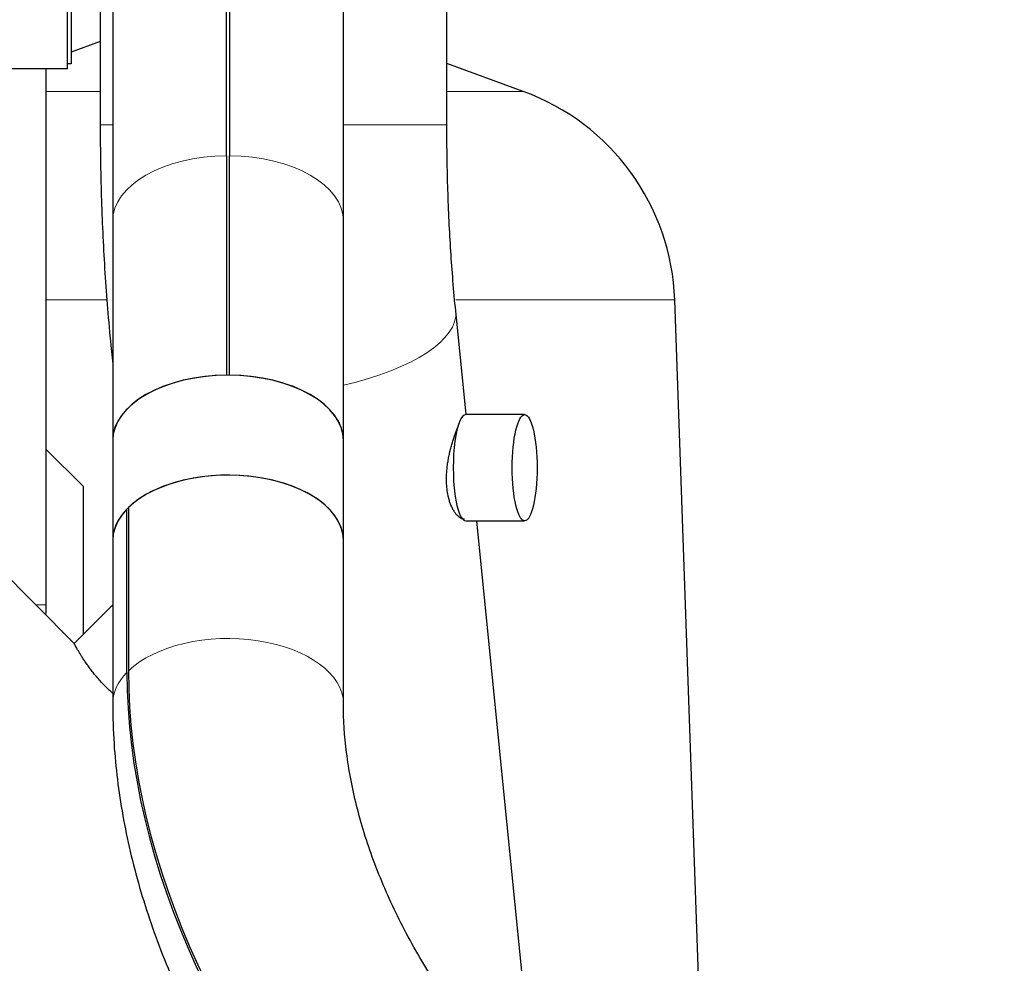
# Model space of a CAD drawing. Header units: inches. Extents: x 0 to 20790, y -12 to 14700.
# Tile 257 of 359: x 10632 to 10957, y 3778 to 4089. Entities that reach past the tile are written whole.
import ezdxf

# ---------------------------------------------------------------- set-up
doc = ezdxf.new("R2010")
doc.units = ezdxf.units.IN
doc.layers.add('1', color=7, linetype='Continuous', true_color=0xffffff)
doc.layers.add('254', color=7, linetype='Continuous', true_color=0xffffff)
doc.styles.add('latin_extended', font='simplex.shx')
doc.dimstyles.get("Standard").update_dxf_attribs({"dimtxt": 0.18, "dimasz": 0.18, "dimexe": 0.18, "dimexo": 0.0625, "dimgap": 0.09, "dimtad": 0, "dimtih": 1, "dimtoh": 1, "dimdec": 4, "dimzin": 0, "dimdsep": 46, "dimtxsty": 'Standard', "dimcen": 0.09, "dimadec": 0, "dimazin": 0, "dimtfac": 1, "dimtdec": 4, "dimtofl": 0, "dimtmove": 0, "dimatfit": 3, "dimfxl": 1, "dimtolj": 1, "dimtzin": 0, "dimarcsym": 0})

# ---------------------------------------------------------------- blocks, each defined once
blk = doc.blocks.new('_U2')
at = {"layer": '254', "color": 3, "linetype": 'Continuous', "lineweight": 13, "transparency": 16777216}
for p, q in [((11344.19, 6006), (12004.46, 6006)), ((11969.46, 5883.5), (11969.46, 3805.5)), ((10006.19, 3683), (12004.46, 3683))]:
    blk.add_line(p, q, dxfattribs=at)
at = {"layer": '254', "color": 3, "transparency": 16777216}
for points in [[(11989.87, 5883.5), (11949.04, 5883.5), (11969.46, 6006)], [(11949.04, 3805.5), (11989.87, 3805.5), (11969.46, 3683)]]:
    blk.add_solid(points, dxfattribs=at)
at = {"layer": 'Defpoints', "color": 0, "transparency": 16777216}
for p in [(11309.19, 6006), (9971.19, 3683), (11969.46, 3683)]:
    blk.add_point(p, dxfattribs=at)
at = {"layer": '254', "color": 2, "lineweight": 13, "transparency": 16777216, "insert": (11785.71, 4628.67), "char_height": 122.5, "attachment_point": 1, "rotation": 90, "style": 'latin_extended'}
blk.add_mtext('\\A1;2323', dxfattribs=at)

msp = doc.modelspace()

# ---------------------------------------------------------------- linework, layer by layer
at = {"layer": '1', "color": 2, "linetype": 'Continuous', "lineweight": 25}
for p, q in [((10663.136, 4136.166), (10663.136, 4022.789)), ((10700.686, 4044.357), (10700.686, 4136.166)), ((10701.686, 4136.166), (10701.686, 4044.357)), ((10739.236, 4022.789), (10739.236, 4136.166)), ((10649.436, 4112), (10649.436, 4074.6)), ((10659.036, 4112), (10659.036, 4054.5)), ((10773.336, 4054.5), (10773.336, 4112)), ((10648.186, 4073), (10648.186, 4093)), ((10659.035, 4082.007), (10649.436, 4078.513)), ((10648.186, 4073), (10606.186, 4073)), ((10641.234, 3896.31), (10641.234, 4073)), ((10649.436, 4074.6), (10648.186, 4074.6)), ((10798.53, 4065.558), (10773.335, 4074.728)), ((10700.686, 4044.357), (10700.686, 3971.999)), ((10701.686, 3971.999), (10701.686, 4044.357)), ((10663.136, 4022.789), (10663.136, 3950.431)), ((10739.236, 3950.431), (10739.236, 4022.789)), ((10856.879, 3756.571), (10848.491, 3996.794)), ((10779.681, 3958.987), (10776.263, 3993.173)), ((10662.53, 3981.801), (10663.136, 3975.74)), ((10798.991, 3958.987), (10779.549, 3958.987)), ((10663.136, 3950.431), (10663.136, 3917.479)), ((10739.236, 3917.479), (10739.236, 3950.431)), ((10653.386, 3935.4), (10641.234, 3947.552)), ((10650.432, 3883.577), (10590.682, 3943.327)), ((10653.386, 3935.4), (10653.386, 3886.521)), ((10667.841, 3874.015), (10667.841, 3927.869)), ((10668.334, 3928.362), (10668.334, 3874.508)), ((10779.549, 3923.987), (10798.991, 3923.987)), ((10798.041, 3775.373), (10783.181, 3923.984)), ((10663.136, 3917.479), (10663.136, 3863.625)), ((10739.236, 3863.625), (10739.236, 3917.479)), ((10663.136, 3896.28), (10650.432, 3883.577))]:
    msp.add_line(p, q, dxfattribs=at)
at = {"layer": '1', "color": 110, "linetype": 'Continuous', "lineweight": 13}
for p, q in [((10641.229, 4065.558), (10659.031, 4065.558)), ((10773.341, 4065.558), (10798.53, 4065.558)), ((10659.036, 4054.5), (10663.136, 4054.5)), ((10739.238, 4054.5), (10773.336, 4054.5)), ((10641.233, 3996.794), (10661.097, 3996.794)), ((10776.279, 3996.794), (10848.491, 3996.794)), ((10637.697, 3896.31), (10641.234, 3896.31))]:
    msp.add_line(p, q, dxfattribs=at)
at = {"layer": '1', "color": 2, "linetype": 'Continuous', "lineweight": 25}
msp.add_arc((10772.537, 3994.142), 76, 2, 70, dxfattribs=at)
at = {"layer": '1', "color": 110, "linetype": 'Continuous', "lineweight": 13}
for centre, major_axis, ratio, start_param, end_param in [((10701.186, 4022.789), (-38.05, 0), 0.5668843, 4.72553, 6.2831853), ((10701.186, 4022.789), (-38.05, 0), 0.5668843, 3.1415927, 4.699248), ((10719.397, 3987.487), (56.866, 5.686), 0.3809385, 5.0304673, 6.2825883), ((10719.397, 3987.487), (56.866, 5.686), 0.3809385, 3.1218515, 3.2544857), ((10701.186, 3863.625), (-38.05, 0), 0.5668843, 3.144333, 5.7543306), ((10701.186, 3863.625), (-38.05, 0), 0.5668843, 5.7806125, 6.2831998)]:
    msp.add_ellipse(centre, major_axis=major_axis, ratio=ratio, start_param=start_param, end_param=end_param, dxfattribs=at)
at = {"layer": '1', "color": 2, "linetype": 'Continuous', "lineweight": 25}
for centre, major_axis, ratio, start_param, end_param in [((10701.186, 3950.431), (38.05, 0), 0.5668843, 0.0000965, 3.141591), ((10701.186, 3950.431), (-38.05, 0), 0.5668843, 4.72553, 6.2831853), ((10701.186, 3950.431), (-38.05, 0), 0.5668843, 3.1415927, 4.699248), ((10779.549, 3941.487), (0, 17.5), 0.2347384, 0, 3.1415927), ((10701.186, 3917.479), (38.05, 0), 0.5668843, 0.0000965, 3.141591), ((10701.186, 3917.479), (-38.05, 0), 0.5668843, 3.1416071, 5.7543306), ((10701.186, 3917.479), (-38.05, 0), 0.5668843, 5.7806125, 6.2831998), ((10874.928, 3807.466), (168.324, -168.324), 0.7166551, 3.7634093, 4.712389), ((10875.421, 3807.959), (-168.324, 168.324), 0.7166551, 0.6218167, 1.5707963)]:
    msp.add_ellipse(centre, major_axis=major_axis, ratio=ratio, start_param=start_param, end_param=end_param, dxfattribs=at)
msp.add_ellipse((10798.991, 3941.487), major_axis=(0, 17.5), ratio=0.2347384, dxfattribs=at)
for points, knots in [([(10659.036, 4054.5), (10659.036, 4050.228), (10659.137, 4037.872), (10659.788, 4017.471), (10661.07, 3997.513), (10662.13, 3985.808), (10662.53, 3981.801)], [0, 0, 0, 0, 0.171972, 0.498917, 0.8268806, 1, 1, 1, 1]), ([(10776.263, 3993.173), (10775.934, 3996.463), (10775.062, 4006.095), (10773.984, 4022.81), (10773.424, 4040.162), (10773.336, 4050.768), (10773.336, 4054.5)], [0, 0, 0, 0, 0.1717965, 0.4964316, 0.8235823, 1, 1, 1, 1]), ([(10773.437, 3941.5), (10773.498, 3942.062), (10773.57, 3942.618), (10773.735, 3943.719), (10773.828, 3944.265), (10774.031, 3945.346), (10774.142, 3945.882), (10774.29, 3946.546), (10774.335, 3946.744), (10774.382, 3946.942), (10774.413, 3947.074), (10774.429, 3947.14), (10774.508, 3947.468), (10774.572, 3947.728), (10774.769, 3948.496), (10774.906, 3948.995), (10775.186, 3949.968), (10775.329, 3950.442), (10775.549, 3951.133), (10775.622, 3951.36), (10775.734, 3951.696), (10775.79, 3951.863), (10775.846, 3952.027), (10775.884, 3952.137), (10775.902, 3952.192), (10776.072, 3952.68), (10776.221, 3953.093), (10776.517, 3953.879), (10776.664, 3954.253), (10776.952, 3954.959), (10777.094, 3955.293), (10777.268, 3955.684), (10777.312, 3955.78), (10777.355, 3955.875), (10777.364, 3955.895)], [0, 0, 0, 0, 0.0969462, 0.0969462, 0.1938924, 0.1938924, 0.2908386, 0.2908386, 0.3150751, 0.3271934, 0.3271934, 0.3393117, 0.3393117, 0.3877848, 0.3877848, 0.484731, 0.484731, 0.5816772, 0.5816772, 0.6301503, 0.6301503, 0.6543868, 0.6665051, 0.6665051, 0.6786234, 0.6786234, 0.7755696, 0.7755696, 0.8725158, 0.8725158, 0.9694619, 0.9694619, 0.9936985, 1, 1, 1, 1]), ([(10779.173, 3924.5), (10779.173, 3924.5), (10779.172, 3924.5), (10778.982, 3924.5), (10778.788, 3924.527), (10778.394, 3924.635), (10778.193, 3924.716), (10777.888, 3924.877), (10777.786, 3924.937), (10777.632, 3925.038), (10777.581, 3925.073), (10777.504, 3925.129), (10777.478, 3925.148), (10777.426, 3925.186), (10777.4, 3925.206), (10777.169, 3925.387), (10776.964, 3925.573), (10776.562, 3925.994), (10776.364, 3926.228), (10775.975, 3926.746), (10775.784, 3927.029), (10775.553, 3927.414), (10775.507, 3927.492), (10775.438, 3927.613), (10775.415, 3927.653), (10775.37, 3927.734), (10775.258, 3927.94), (10775.149, 3928.153), (10774.895, 3928.679), (10774.735, 3929.049), (10774.435, 3929.829), (10774.295, 3930.238), (10774.101, 3930.882), (10774.039, 3931.102), (10773.951, 3931.439), (10773.922, 3931.553), (10773.88, 3931.725), (10773.866, 3931.783), (10773.839, 3931.899), (10773.826, 3931.957), (10773.708, 3932.481), (10773.617, 3932.96), (10773.462, 3933.941), (10773.399, 3934.443), (10773.301, 3935.472), (10773.266, 3935.999), (10773.243, 3936.605), (10773.241, 3936.673), (10773.236, 3936.808), (10773.235, 3936.876), (10773.23, 3937.08), (10773.222, 3937.488), (10773.223, 3937.898), (10773.235, 3938.72), (10773.257, 3939.271), (10773.31, 3940.103), (10773.331, 3940.382), (10773.367, 3940.8), (10773.38, 3940.94), (10773.407, 3941.22), (10773.421, 3941.36), (10773.437, 3941.5)], [0, 0, 0, 0, 0.0001875, 0.0001875, 0.0626757, 0.0626757, 0.125164, 0.125164, 0.1564082, 0.1564082, 0.1720302, 0.1720302, 0.1798413, 0.1798413, 0.1876523, 0.1876523, 0.2501406, 0.2501406, 0.3126289, 0.3126289, 0.3751172, 0.3751172, 0.3907392, 0.3907392, 0.3985503, 0.3985503, 0.4063613, 0.4376054, 0.4376054, 0.5000937, 0.5000937, 0.562582, 0.562582, 0.5938262, 0.5938262, 0.6094482, 0.6094482, 0.6172593, 0.6172593, 0.6250703, 0.6250703, 0.6875586, 0.6875586, 0.7500469, 0.7500469, 0.8125351, 0.8125351, 0.8203462, 0.8203462, 0.8281572, 0.8281572, 0.8437793, 0.8750234, 0.8750234, 0.9375117, 0.9375117, 0.9687559, 0.9687559, 0.9843779, 0.9843779, 1, 1, 1, 1]), ([(10663.121, 3867.131), (10662.785, 3867.43), (10662.45, 3867.737), (10662.01, 3868.149), (10661.853, 3868.298), (10661.696, 3868.448), (10661.591, 3868.548), (10661.539, 3868.599), (10661.278, 3868.851), (10661.072, 3869.054), (10660.461, 3869.666), (10660.061, 3870.078), (10659.28, 3870.91), (10658.898, 3871.33), (10658.337, 3871.966), (10658.152, 3872.179), (10657.924, 3872.446), (10657.878, 3872.499), (10657.787, 3872.606), (10657.742, 3872.66), (10657.607, 3872.821), (10657.517, 3872.928), (10657.075, 3873.461), (10656.735, 3873.884), (10656.081, 3874.72), (10655.767, 3875.134), (10655.314, 3875.748), (10655.166, 3875.951), (10654.948, 3876.254), (10654.84, 3876.405), (10654.734, 3876.555), (10654.664, 3876.654), (10654.629, 3876.704), (10654.315, 3877.152), (10654.053, 3877.537), (10653.556, 3878.282), (10653.322, 3878.642), (10652.88, 3879.335), (10652.673, 3879.668), (10652.429, 3880.067), (10652.381, 3880.146), (10652.31, 3880.263), (10652.287, 3880.301), (10652.24, 3880.378), (10652.126, 3880.569), (10652.017, 3880.752), (10651.767, 3881.175), (10651.615, 3881.438), (10651.339, 3881.922), (10651.214, 3882.143), (10651.047, 3882.443), (10650.995, 3882.537), (10650.922, 3882.671), (10650.898, 3882.714), (10650.864, 3882.776), (10650.852, 3882.797), (10650.83, 3882.837), (10650.734, 3883.014), (10650.655, 3883.159), (10650.544, 3883.367), (10650.502, 3883.445), (10650.46, 3883.524), (10650.45, 3883.543), (10650.439, 3883.563), (10650.437, 3883.568), (10650.433, 3883.575), (10650.432, 3883.577), (10650.432, 3883.577)], [0, 0, 0, 0, 0.0447828, 0.0447828, 0.0588301, 0.0658538, 0.0658538, 0.0728775, 0.0728775, 0.1009721, 0.1009721, 0.1571613, 0.1571613, 0.2133506, 0.2133506, 0.2414452, 0.2414452, 0.2484688, 0.2484688, 0.2554925, 0.2554925, 0.2695398, 0.2695398, 0.3257291, 0.3257291, 0.3819183, 0.3819183, 0.4100129, 0.4100129, 0.4240602, 0.4310839, 0.4310839, 0.4381075, 0.4381075, 0.4942968, 0.4942968, 0.550486, 0.550486, 0.6066753, 0.6066753, 0.6207226, 0.6207226, 0.6277462, 0.6277462, 0.6347699, 0.6628645, 0.6628645, 0.7190538, 0.7190538, 0.775243, 0.775243, 0.8033376, 0.8033376, 0.817385, 0.817385, 0.8244086, 0.8244086, 0.8314323, 0.8876215, 0.8876215, 0.9438108, 0.9438108, 0.9719054, 0.9719054, 0.9859527, 0.9859527, 1, 1, 1, 1]), ([(10663.136, 3863.625), (10663.138, 3859.243), (10663.543, 3847.093), (10666.043, 3826.867), (10671.619, 3803.071), (10679.785, 3779.324), (10690.433, 3755.924), (10703.414, 3733.175), (10718.546, 3711.37), (10733.342, 3693.54), (10743.152, 3683.224), (10746.918, 3679.457)], [0, 0, 0, 0, 0.068871, 0.1902679, 0.3121932, 0.434742, 0.5576319, 0.6806543, 0.8037031, 0.9267632, 1, 1, 1, 1]), ([(10800.729, 3733.268), (10798.112, 3735.886), (10790.543, 3743.81), (10778.896, 3757.812), (10766.788, 3775.46), (10756.704, 3793.657), (10748.809, 3812.02), (10743.194, 3830.158), (10739.932, 3847.564), (10739.227, 3858.418), (10739.236, 3863.625)], [0, 0, 0, 0, 0.0682608, 0.2027255, 0.3370475, 0.4710392, 0.6046382, 0.7378672, 0.8708943, 1, 1, 1, 1])]:
    msp.add_open_spline(points, degree=3, knots=knots, dxfattribs=at)
msp.add_open_spline([(10641.116, 3893.115), (10641.181, 3894.174), (10641.221, 3895.239), (10641.234, 3896.31)], degree=3, dxfattribs=at)

# ---------------------------------------------------------------- dimensions: what is measured, and where the dimension line sits
at = {"layer": '254', "color": 2, "linetype": 'Continuous', "lineweight": 13}
dim = msp.add_linear_dim(base=(11969.456, 3683), p1=(11309.186, 6006), p2=(9971.186, 3683), angle=90, dimstyle='Standard', override={"dimscale": 35, "dimtxt": 3.5, "dimasz": 3.5, "dimexe": 1, "dimexo": 1, "dimgap": 1.75, "dimtad": 1, "dimtih": 0, "dimtoh": 0, "dimdec": 2, "dimlfac": 1, "dimzin": 8, "dimdsep": 46, "dimlunit": 2, "dimtxsty": 'latin_extended', "dimsah": 1, "dimse1": 0, "dimse2": 0, "dimsd1": 0, "dimsd2": 0, "dimclrd": 3, "dimclre": 3, "dimclrt": 2, "dimtol": 0, "dimtm": -0.1, "dimtfac": 0.714286, "dimtdec": 3, "dimtofl": 1, "dimtmove": 0, "dimtzin": 8, "dimlwd": 13, "dimlwe": 13}, dxfattribs=at)
dim.commit()
dim.dimension.update_dxf_attribs({"geometry": '_U2', "text_midpoint": (11969.456, 4844.5), "dimtype": 160})

doc.saveas('drawing.dxf')
